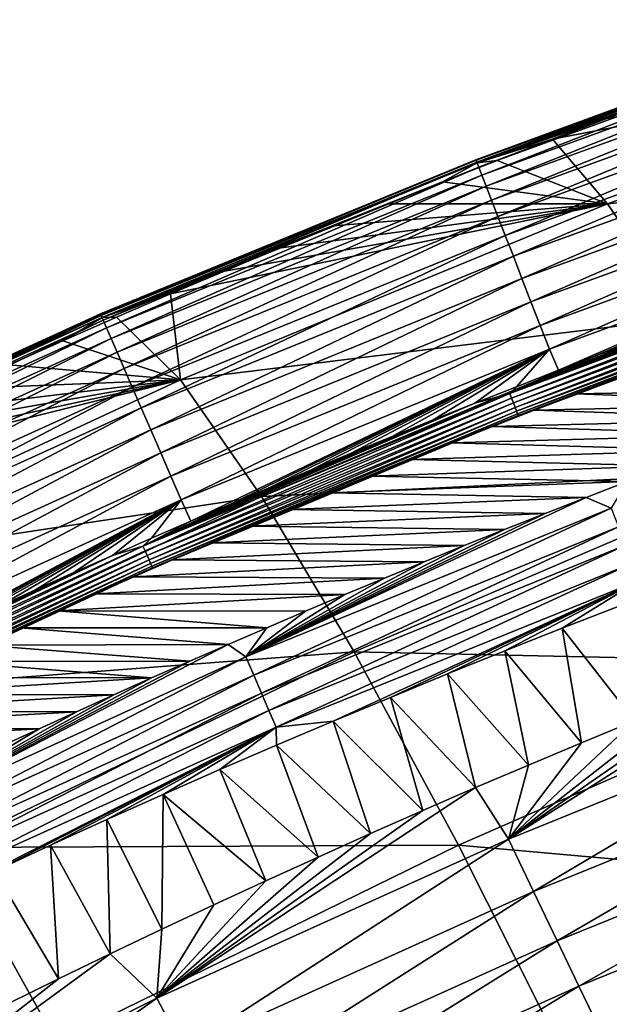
# Model space of a CAD drawing. Header units: millimetres. Extents: x -300 to 300, y -500 to 500.
# Tile 705 of 988: x -164 to -152, y 462 to 481. Entities that reach past the tile are written whole.
import ezdxf

# ---------------------------------------------------------------- set-up
doc = ezdxf.new("R2010")
doc.units = ezdxf.units.MM
doc.header["$LTSCALE"] = 81.481481
for name, color, linetype in [('20', 7, 'CONTINUOUS'), ('24', 7, 'CONTINUOUS'), ('25', 7, 'CONTINUOUS'), ('28', 7, 'CONTINUOUS'), ('29', 7, 'CONTINUOUS'), ('31', 7, 'CONTINUOUS'), ('33', 7, 'CONTINUOUS')]:
    doc.layers.add(name, color=color, linetype=linetype)

msp = doc.modelspace()

# ---------------------------------------------------------------- linework, layer by layer
at = {"layer": '20', "color": 7, "linetype": 'CONTINUOUS'}
for points in [[(-152.107, 477.695, 11.063), (-143.406, 480.855, 11.1), (-153.189, 478.968, 6.27), (-152.107, 477.695, 11.063)], [(-153.189, 478.968, 6.27), (-143.406, 480.855, 11.1), (-152.115, 479.376, 6.257), (-153.189, 478.968, 6.27)], [(-152.115, 479.376, 6.257), (-143.406, 480.855, 11.1), (-151.089, 479.76, 6.246), (-152.115, 479.376, 6.257)], [(-152.107, 477.695, 11.063), (-141.93, 478.664, 16.585), (-143.406, 480.855, 11.1), (-152.107, 477.695, 11.063)], [(-154.271, 478.55, 6.282), (-152.107, 477.695, 11.063), (-153.189, 478.968, 6.27), (-154.271, 478.55, 6.282)], [(-155.349, 478.127, 6.295), (-152.107, 477.695, 11.063), (-154.271, 478.55, 6.282), (-155.349, 478.127, 6.295)], [(-150.571, 475.454, 16.529), (-141.93, 478.664, 16.585), (-152.107, 477.695, 11.063), (-150.571, 475.454, 16.529)], [(-156.424, 477.698, 6.307), (-152.107, 477.695, 11.063), (-155.349, 478.127, 6.295), (-156.424, 477.698, 6.307)], [(-160.499, 474.241, 11.025), (-152.107, 477.695, 11.063), (-160.695, 475.926, 6.356), (-160.499, 474.241, 11.025)], [(-160.695, 475.926, 6.356), (-152.107, 477.695, 11.063), (-159.632, 476.377, 6.344), (-160.695, 475.926, 6.356)], [(-160.499, 474.241, 11.025), (-150.571, 475.454, 16.529), (-152.107, 477.695, 11.063), (-160.499, 474.241, 11.025)], [(-159.632, 476.377, 6.344), (-152.107, 477.695, 11.063), (-158.565, 476.824, 6.332), (-159.632, 476.377, 6.344)], [(-158.565, 476.824, 6.332), (-152.107, 477.695, 11.063), (-157.496, 477.264, 6.319), (-158.565, 476.824, 6.332)], [(-157.496, 477.264, 6.319), (-152.107, 477.695, 11.063), (-156.424, 477.698, 6.307), (-157.496, 477.264, 6.319)], [(-161.756, 475.468, 6.368), (-160.499, 474.241, 11.025), (-160.695, 475.926, 6.356), (-161.756, 475.468, 6.368)], [(-162.813, 475.004, 6.381), (-160.499, 474.241, 11.025), (-161.756, 475.468, 6.368), (-162.813, 475.004, 6.381)], [(-158.91, 471.949, 16.469), (-150.571, 475.454, 16.529), (-160.499, 474.241, 11.025), (-158.91, 471.949, 16.469)], [(-158.91, 471.949, 16.469), (-148.815, 472.44, 21.685), (-150.571, 475.454, 16.529), (-158.91, 471.949, 16.469)], [(-163.867, 474.534, 6.393), (-160.499, 474.241, 11.025), (-162.813, 475.004, 6.381), (-163.867, 474.534, 6.393)], [(-164.918, 474.059, 6.405), (-160.499, 474.241, 11.025), (-163.867, 474.534, 6.393), (-164.918, 474.059, 6.405)], [(-168.587, 470.484, 10.985), (-160.499, 474.241, 11.025), (-169.087, 472.098, 6.453), (-168.587, 470.484, 10.985)], [(-169.087, 472.098, 6.453), (-160.499, 474.241, 11.025), (-168.05, 472.597, 6.441), (-169.087, 472.098, 6.453)], [(-168.587, 470.484, 10.985), (-158.91, 471.949, 16.469), (-160.499, 474.241, 11.025), (-168.587, 470.484, 10.985)], [(-168.05, 472.597, 6.441), (-160.499, 474.241, 11.025), (-167.01, 473.09, 6.429), (-168.05, 472.597, 6.441)], [(-167.01, 473.09, 6.429), (-160.499, 474.241, 11.025), (-165.966, 473.578, 6.417), (-167.01, 473.09, 6.429)], [(-165.966, 473.578, 6.417), (-160.499, 474.241, 11.025), (-164.918, 474.059, 6.405), (-165.966, 473.578, 6.417)], [(-157.085, 468.895, 21.606), (-148.815, 472.44, 21.685), (-158.91, 471.949, 16.469), (-157.085, 468.895, 21.606)], [(-157.085, 468.895, 21.606), (-146.845, 468.672, 26.541), (-148.815, 472.44, 21.685), (-157.085, 468.895, 21.606)], [(-166.952, 468.141, 16.407), (-158.91, 471.949, 16.469), (-168.587, 470.484, 10.985), (-166.952, 468.141, 16.407)], [(-166.952, 468.141, 16.407), (-157.085, 468.895, 21.606), (-158.91, 471.949, 16.469), (-166.952, 468.141, 16.407)], [(-165.065, 465.048, 21.524), (-157.085, 468.895, 21.606), (-166.952, 468.141, 16.407), (-165.065, 465.048, 21.524)], [(-165.065, 465.048, 21.524), (-155.033, 465.097, 26.446), (-157.085, 468.895, 21.606), (-165.065, 465.048, 21.524)], [(-155.033, 465.097, 26.446), (-146.845, 468.672, 26.541), (-157.085, 468.895, 21.606), (-155.033, 465.097, 26.446)], [(-155.033, 465.097, 26.446), (-144.668, 464.168, 31.106), (-146.845, 468.672, 26.541), (-155.033, 465.097, 26.446)], [(-172.758, 460.891, 21.439), (-162.936, 461.221, 26.346), (-165.065, 465.048, 21.524), (-172.758, 460.891, 21.439)], [(-162.936, 461.221, 26.346), (-155.033, 465.097, 26.446), (-165.065, 465.048, 21.524), (-162.936, 461.221, 26.346)], [(-162.936, 461.221, 26.346), (-152.76, 460.573, 30.997), (-155.033, 465.097, 26.446), (-162.936, 461.221, 26.346)], [(-152.76, 460.573, 30.997), (-144.668, 464.168, 31.106), (-155.033, 465.097, 26.446), (-152.76, 460.573, 30.997)], [(-152.76, 460.573, 30.997), (-142.293, 458.944, 35.39), (-144.668, 464.168, 31.106), (-152.76, 460.573, 30.997)]]:
    msp.add_3dface(points, dxfattribs=at)
at = {"layer": '24', "color": 7, "linetype": 'CONTINUOUS'}
for points in [[(-151.861, 469.795, 1.179), (-151.573, 467.535, 2.66), (-152.993, 469.357, 1.175), (-151.861, 469.795, 1.179)], [(-152.993, 469.357, 1.175), (-152.617, 467.104, 2.666), (-154.123, 468.911, 1.171), (-152.993, 469.357, 1.175)], [(-151.573, 467.535, 2.66), (-152.617, 467.104, 2.666), (-152.993, 469.357, 1.175), (-151.573, 467.535, 2.66)], [(-154.123, 468.911, 1.171), (-153.659, 466.667, 2.672), (-155.25, 468.459, 1.168), (-154.123, 468.911, 1.171)], [(-152.617, 467.104, 2.666), (-153.659, 466.667, 2.672), (-154.123, 468.911, 1.171), (-152.617, 467.104, 2.666)], [(-155.25, 468.459, 1.168), (-154.697, 466.224, 2.677), (-156.374, 467.999, 1.164), (-155.25, 468.459, 1.168)], [(-153.659, 466.667, 2.672), (-154.697, 466.224, 2.677), (-155.25, 468.459, 1.168), (-153.659, 466.667, 2.672)], [(-156.374, 467.999, 1.164), (-155.733, 465.775, 2.683), (-157.496, 467.533, 1.16), (-156.374, 467.999, 1.164)], [(-154.697, 466.224, 2.677), (-155.733, 465.775, 2.683), (-156.374, 467.999, 1.164), (-154.697, 466.224, 2.677)], [(-157.496, 467.533, 1.16), (-156.766, 465.321, 2.689), (-158.614, 467.059, 1.157), (-157.496, 467.533, 1.16)], [(-155.733, 465.775, 2.683), (-156.766, 465.321, 2.689), (-157.496, 467.533, 1.16), (-155.733, 465.775, 2.683)], [(-158.614, 467.059, 1.157), (-157.796, 464.86, 2.694), (-159.729, 466.578, 1.153), (-158.614, 467.059, 1.157)], [(-156.766, 465.321, 2.689), (-157.796, 464.86, 2.694), (-158.614, 467.059, 1.157), (-156.766, 465.321, 2.689)], [(-159.729, 466.578, 1.153), (-158.822, 464.393, 2.7), (-160.841, 466.09, 1.149), (-159.729, 466.578, 1.153)], [(-157.796, 464.86, 2.694), (-158.822, 464.393, 2.7), (-159.729, 466.578, 1.153), (-157.796, 464.86, 2.694)], [(-160.841, 466.09, 1.149), (-160.867, 463.442, 2.71), (-161.949, 465.595, 1.146), (-160.841, 466.09, 1.149)], [(-159.846, 463.921, 2.705), (-160.867, 463.442, 2.71), (-160.841, 466.09, 1.149), (-159.846, 463.921, 2.705)], [(-158.822, 464.393, 2.7), (-159.846, 463.921, 2.705), (-160.841, 466.09, 1.149), (-158.822, 464.393, 2.7)], [(-161.949, 465.595, 1.146), (-161.884, 462.957, 2.715), (-163.053, 465.092, 1.142), (-161.949, 465.595, 1.146)], [(-160.867, 463.442, 2.71), (-161.884, 462.957, 2.715), (-161.949, 465.595, 1.146), (-160.867, 463.442, 2.71)], [(-163.053, 465.092, 1.142), (-162.899, 462.465, 2.72), (-164.154, 464.583, 1.139), (-163.053, 465.092, 1.142)], [(-161.884, 462.957, 2.715), (-162.899, 462.465, 2.72), (-163.053, 465.092, 1.142), (-161.884, 462.957, 2.715)], [(-162.899, 462.465, 2.72), (-163.91, 461.968, 2.725), (-164.154, 464.583, 1.139), (-162.899, 462.465, 2.72)]]:
    msp.add_3dface(points, dxfattribs=at)
at = {"layer": '25', "color": 7, "linetype": 'CONTINUOUS'}
for points in [[(-149.476, 468.38, 2.647), (-148.423, 468.794, 2.641), (-154.049, 465.214, 3.526), (-149.476, 468.38, 2.647)], [(-148.423, 468.794, 2.641), (-146.984, 468.077, 3.507), (-154.049, 465.214, 3.526), (-148.423, 468.794, 2.641)], [(-150.526, 467.961, 2.653), (-149.476, 468.38, 2.647), (-154.049, 465.214, 3.526), (-150.526, 467.961, 2.653)], [(-146.984, 468.077, 3.507), (-153.559, 464.182, 4.479), (-154.049, 465.214, 3.526), (-146.984, 468.077, 3.507)], [(-146.532, 467.027, 4.485), (-153.559, 464.182, 4.479), (-146.984, 468.077, 3.507), (-146.532, 467.027, 4.485)], [(-151.573, 467.535, 2.66), (-150.526, 467.961, 2.653), (-154.049, 465.214, 3.526), (-151.573, 467.535, 2.66)], [(-152.617, 467.104, 2.666), (-151.573, 467.535, 2.66), (-154.049, 465.214, 3.526), (-152.617, 467.104, 2.666)], [(-153.659, 466.667, 2.672), (-152.617, 467.104, 2.666), (-154.049, 465.214, 3.526), (-153.659, 466.667, 2.672)], [(-146.532, 467.027, 4.485), (-153.097, 463.216, 5.517), (-153.559, 464.182, 4.479), (-146.532, 467.027, 4.485)], [(-146.106, 466.045, 5.55), (-153.097, 463.216, 5.517), (-146.532, 467.027, 4.485), (-146.106, 466.045, 5.55)], [(-154.697, 466.224, 2.677), (-153.659, 466.667, 2.672), (-154.049, 465.214, 3.526), (-154.697, 466.224, 2.677)], [(-155.733, 465.775, 2.683), (-154.697, 466.224, 2.677), (-160.963, 462.089, 3.54), (-155.733, 465.775, 2.683)], [(-154.697, 466.224, 2.677), (-154.049, 465.214, 3.526), (-160.963, 462.089, 3.54), (-154.697, 466.224, 2.677)], [(-146.106, 466.045, 5.55), (-152.667, 462.323, 6.632), (-153.097, 463.216, 5.517), (-146.106, 466.045, 5.55)], [(-145.71, 465.141, 6.692), (-152.667, 462.323, 6.632), (-146.106, 466.045, 5.55), (-145.71, 465.141, 6.692)], [(-156.766, 465.321, 2.689), (-155.733, 465.775, 2.683), (-160.963, 462.089, 3.54), (-156.766, 465.321, 2.689)], [(-157.796, 464.86, 2.694), (-156.766, 465.321, 2.689), (-160.963, 462.089, 3.54), (-157.796, 464.86, 2.694)], [(-154.049, 465.214, 3.526), (-160.435, 461.078, 4.469), (-160.963, 462.089, 3.54), (-154.049, 465.214, 3.526)], [(-153.559, 464.182, 4.479), (-160.435, 461.078, 4.469), (-154.049, 465.214, 3.526), (-153.559, 464.182, 4.479)], [(-145.71, 465.141, 6.692), (-152.273, 461.511, 7.815), (-152.667, 462.323, 6.632), (-145.71, 465.141, 6.692)], [(-145.348, 464.322, 7.902), (-152.273, 461.511, 7.815), (-145.71, 465.141, 6.692), (-145.348, 464.322, 7.902)], [(-158.822, 464.393, 2.7), (-157.796, 464.86, 2.694), (-160.963, 462.089, 3.54), (-158.822, 464.393, 2.7)], [(-159.846, 463.921, 2.705), (-158.822, 464.393, 2.7), (-160.963, 462.089, 3.54), (-159.846, 463.921, 2.705)], [(-145.348, 464.322, 7.902), (-151.357, 461.028, 9.06), (-152.273, 461.511, 7.815), (-145.348, 464.322, 7.902)], [(-153.559, 464.182, 4.479), (-159.937, 460.129, 5.483), (-160.435, 461.078, 4.469), (-153.559, 464.182, 4.479)], [(-153.097, 463.216, 5.517), (-159.937, 460.129, 5.483), (-153.559, 464.182, 4.479), (-153.097, 463.216, 5.517)], [(-160.867, 463.442, 2.71), (-159.846, 463.921, 2.705), (-160.963, 462.089, 3.54), (-160.867, 463.442, 2.71)], [(-161.884, 462.957, 2.715), (-160.867, 463.442, 2.71), (-160.963, 462.089, 3.54), (-161.884, 462.957, 2.715)], [(-153.097, 463.216, 5.517), (-159.472, 459.25, 6.572), (-159.937, 460.129, 5.483), (-153.097, 463.216, 5.517)], [(-152.667, 462.323, 6.632), (-159.472, 459.25, 6.572), (-153.097, 463.216, 5.517), (-152.667, 462.323, 6.632)], [(-162.899, 462.465, 2.72), (-161.884, 462.957, 2.715), (-167.725, 458.688, 3.551), (-162.899, 462.465, 2.72)], [(-161.884, 462.957, 2.715), (-160.963, 462.089, 3.54), (-167.725, 458.688, 3.551), (-161.884, 462.957, 2.715)], [(-163.91, 461.968, 2.725), (-162.899, 462.465, 2.72), (-167.725, 458.688, 3.551), (-163.91, 461.968, 2.725)], [(-152.667, 462.323, 6.632), (-159.044, 458.448, 7.729), (-159.472, 459.25, 6.572), (-152.667, 462.323, 6.632)], [(-152.273, 461.511, 7.815), (-159.044, 458.448, 7.729), (-152.667, 462.323, 6.632), (-152.273, 461.511, 7.815)], [(-160.963, 462.089, 3.54), (-167.158, 457.7, 4.458), (-167.725, 458.688, 3.551), (-160.963, 462.089, 3.54)], [(-160.435, 461.078, 4.469), (-167.158, 457.7, 4.458), (-160.963, 462.089, 3.54), (-160.435, 461.078, 4.469)]]:
    msp.add_3dface(points, dxfattribs=at)
at = {"layer": '28', "color": 7, "linetype": 'CONTINUOUS'}
for points in [[(-147.186, 481.316, 4.742), (-154.674, 478.519, 4.289), (-154.692, 478.563, 4.818), (-147.186, 481.316, 4.742)], [(-147.186, 481.316, 4.742), (-154.692, 478.563, 4.818), (-147.186, 481.316, 5.251), (-147.186, 481.316, 4.742)], [(-147.186, 481.316, 5.251), (-154.692, 478.563, 4.818), (-154.689, 478.556, 5.332), (-147.186, 481.316, 5.251)], [(-147.186, 481.316, 5.251), (-154.689, 478.556, 5.332), (-147.17, 481.27, 5.74), (-147.186, 481.316, 5.251)], [(-147.17, 481.27, 5.74), (-154.689, 478.556, 5.332), (-154.668, 478.502, 5.824), (-147.17, 481.27, 5.74)], [(-147.168, 481.264, 4.219), (-154.674, 478.519, 4.289), (-147.186, 481.316, 4.742), (-147.168, 481.264, 4.219)], [(-147.168, 481.264, 4.219), (-154.636, 478.419, 3.753), (-154.674, 478.519, 4.289), (-147.168, 481.264, 4.219)], [(-148.126, 480.836, 6.212), (-147.17, 481.27, 5.74), (-154.668, 478.502, 5.824), (-148.126, 480.836, 6.212)], [(-147.131, 481.157, 3.69), (-154.636, 478.419, 3.753), (-147.168, 481.264, 4.219), (-147.131, 481.157, 3.69)], [(-147.131, 481.157, 3.69), (-154.574, 478.261, 3.221), (-154.636, 478.419, 3.753), (-147.131, 481.157, 3.69)], [(-147.073, 480.993, 3.165), (-154.574, 478.261, 3.221), (-147.131, 481.157, 3.69), (-147.073, 480.993, 3.165)], [(-147.073, 480.993, 3.165), (-154.49, 478.044, 2.702), (-154.574, 478.261, 3.221), (-147.073, 480.993, 3.165)], [(-146.996, 480.77, 2.654), (-154.49, 478.044, 2.702), (-147.073, 480.993, 3.165), (-146.996, 480.77, 2.654)], [(-149.141, 480.473, 6.223), (-148.126, 480.836, 6.212), (-154.668, 478.502, 5.824), (-149.141, 480.473, 6.223)], [(-146.996, 480.77, 2.654), (-154.384, 477.772, 2.208), (-154.49, 478.044, 2.702), (-146.996, 480.77, 2.654)], [(-146.9, 480.492, 2.169), (-154.384, 477.772, 2.208), (-146.996, 480.77, 2.654), (-146.9, 480.492, 2.169)], [(-150.127, 480.114, 6.235), (-149.141, 480.473, 6.223), (-154.668, 478.502, 5.824), (-150.127, 480.114, 6.235)], [(-146.9, 480.492, 2.169), (-154.258, 477.447, 1.75), (-154.384, 477.772, 2.208), (-146.9, 480.492, 2.169)], [(-146.785, 480.163, 1.718), (-154.258, 477.447, 1.75), (-146.9, 480.492, 2.169), (-146.785, 480.163, 1.718)], [(-151.089, 479.76, 6.246), (-150.127, 480.114, 6.235), (-154.668, 478.502, 5.824), (-151.089, 479.76, 6.246)], [(-146.785, 480.163, 1.718), (-154.114, 477.076, 1.335), (-154.258, 477.447, 1.75), (-146.785, 480.163, 1.718)], [(-146.655, 479.788, 1.312), (-154.114, 477.076, 1.335), (-146.785, 480.163, 1.718), (-146.655, 479.788, 1.312)], [(-152.115, 479.376, 6.257), (-151.089, 479.76, 6.246), (-154.668, 478.502, 5.824), (-152.115, 479.376, 6.257)], [(-146.655, 479.788, 1.312), (-153.956, 476.667, 0.973), (-154.114, 477.076, 1.335), (-146.655, 479.788, 1.312)], [(-146.512, 479.376, 0.956), (-153.956, 476.667, 0.973), (-146.655, 479.788, 1.312), (-146.512, 479.376, 0.956)], [(-153.189, 478.968, 6.27), (-152.115, 479.376, 6.257), (-154.668, 478.502, 5.824), (-153.189, 478.968, 6.27)], [(-146.512, 479.376, 0.956), (-153.786, 476.23, 0.667), (-153.956, 476.667, 0.973), (-146.512, 479.376, 0.956)], [(-146.359, 478.936, 0.655), (-153.786, 476.23, 0.667), (-146.512, 479.376, 0.956), (-146.359, 478.936, 0.655)], [(-154.271, 478.55, 6.282), (-153.189, 478.968, 6.27), (-154.668, 478.502, 5.824), (-154.271, 478.55, 6.282)], [(-146.359, 478.936, 0.655), (-153.609, 475.774, 0.42), (-153.786, 476.23, 0.667), (-146.359, 478.936, 0.655)], [(-146.2, 478.478, 0.413), (-153.609, 475.774, 0.42), (-146.359, 478.936, 0.655), (-146.2, 478.478, 0.413)], [(-154.692, 478.563, 4.818), (-162.057, 475.501, 4.361), (-162.072, 475.538, 4.896), (-154.692, 478.563, 4.818)], [(-154.692, 478.563, 4.818), (-162.072, 475.538, 4.896), (-154.689, 478.556, 5.332), (-154.692, 478.563, 4.818)], [(-154.689, 478.556, 5.332), (-162.072, 475.538, 4.896), (-162.066, 475.523, 5.414), (-154.689, 478.556, 5.332)], [(-154.689, 478.556, 5.332), (-162.066, 475.523, 5.414), (-154.668, 478.502, 5.824), (-154.689, 478.556, 5.332)], [(-154.674, 478.519, 4.289), (-162.057, 475.501, 4.361), (-154.692, 478.563, 4.818), (-154.674, 478.519, 4.289)], [(-155.349, 478.127, 6.295), (-154.271, 478.55, 6.282), (-154.668, 478.502, 5.824), (-155.349, 478.127, 6.295)], [(-154.668, 478.502, 5.824), (-162.066, 475.523, 5.414), (-162.04, 475.462, 5.908), (-154.668, 478.502, 5.824)], [(-154.674, 478.519, 4.289), (-162.017, 475.409, 3.818), (-162.057, 475.501, 4.361), (-154.674, 478.519, 4.289)], [(-155.349, 478.127, 6.295), (-154.668, 478.502, 5.824), (-162.04, 475.462, 5.908), (-155.349, 478.127, 6.295)], [(-154.636, 478.419, 3.753), (-162.017, 475.409, 3.818), (-154.674, 478.519, 4.289), (-154.636, 478.419, 3.753)], [(-154.636, 478.419, 3.753), (-161.951, 475.258, 3.278), (-162.017, 475.409, 3.818), (-154.636, 478.419, 3.753)], [(-154.574, 478.261, 3.221), (-161.951, 475.258, 3.278), (-154.636, 478.419, 3.753), (-154.574, 478.261, 3.221)], [(-146.2, 478.478, 0.413), (-153.429, 475.309, 0.232), (-153.609, 475.774, 0.42), (-146.2, 478.478, 0.413)], [(-146.038, 478.011, 0.229), (-153.429, 475.309, 0.232), (-146.2, 478.478, 0.413), (-146.038, 478.011, 0.229)], [(-154.574, 478.261, 3.221), (-161.86, 475.048, 2.751), (-161.951, 475.258, 3.278), (-154.574, 478.261, 3.221)], [(-154.49, 478.044, 2.702), (-161.86, 475.048, 2.751), (-154.574, 478.261, 3.221), (-154.49, 478.044, 2.702)], [(-156.424, 477.698, 6.307), (-155.349, 478.127, 6.295), (-162.04, 475.462, 5.908), (-156.424, 477.698, 6.307)], [(-154.49, 478.044, 2.702), (-161.745, 474.781, 2.248), (-161.86, 475.048, 2.751), (-154.49, 478.044, 2.702)], [(-154.384, 477.772, 2.208), (-161.745, 474.781, 2.248), (-154.49, 478.044, 2.702), (-154.384, 477.772, 2.208)], [(-146.038, 478.011, 0.229), (-153.248, 474.844, 0.103), (-153.429, 475.309, 0.232), (-146.038, 478.011, 0.229)], [(-145.876, 477.544, 0.101), (-153.248, 474.844, 0.103), (-146.038, 478.011, 0.229), (-145.876, 477.544, 0.101)], [(-154.384, 477.772, 2.208), (-161.606, 474.462, 1.781), (-161.745, 474.781, 2.248), (-154.384, 477.772, 2.208)], [(-154.258, 477.447, 1.75), (-161.606, 474.462, 1.781), (-154.384, 477.772, 2.208), (-154.258, 477.447, 1.75)], [(-157.496, 477.264, 6.319), (-156.424, 477.698, 6.307), (-162.04, 475.462, 5.908), (-157.496, 477.264, 6.319)], [(-154.258, 477.447, 1.75), (-161.448, 474.095, 1.359), (-161.606, 474.462, 1.781), (-154.258, 477.447, 1.75)], [(-154.114, 477.076, 1.335), (-161.448, 474.095, 1.359), (-154.258, 477.447, 1.75), (-154.114, 477.076, 1.335)], [(-153.248, 474.844, 0.103), (-145.876, 477.544, 0.101), (-153.069, 474.427, 0.031), (-153.248, 474.844, 0.103)], [(-153.069, 474.427, 0.031), (-145.876, 477.544, 0.101), (-152.237, 474.748, 0.031), (-153.069, 474.427, 0.031)], [(-152.237, 474.748, 0.031), (-145.876, 477.544, 0.101), (-151.4, 475.067, 0.031), (-152.237, 474.748, 0.031)], [(-158.565, 476.824, 6.332), (-157.496, 477.264, 6.319), (-162.04, 475.462, 5.908), (-158.565, 476.824, 6.332)], [(-154.114, 477.076, 1.335), (-161.273, 473.691, 0.99), (-161.448, 474.095, 1.359), (-154.114, 477.076, 1.335)], [(-153.956, 476.667, 0.973), (-161.273, 473.691, 0.99), (-154.114, 477.076, 1.335), (-153.956, 476.667, 0.973)], [(-159.632, 476.377, 6.344), (-158.565, 476.824, 6.332), (-162.04, 475.462, 5.908), (-159.632, 476.377, 6.344)], [(-153.956, 476.667, 0.973), (-161.085, 473.258, 0.678), (-161.273, 473.691, 0.99), (-153.956, 476.667, 0.973)], [(-153.786, 476.23, 0.667), (-161.085, 473.258, 0.678), (-153.956, 476.667, 0.973), (-153.786, 476.23, 0.667)], [(-160.695, 475.926, 6.356), (-159.632, 476.377, 6.344), (-162.04, 475.462, 5.908), (-160.695, 475.926, 6.356)], [(-153.786, 476.23, 0.667), (-160.889, 472.805, 0.427), (-161.085, 473.258, 0.678), (-153.786, 476.23, 0.667)], [(-153.609, 475.774, 0.42), (-160.889, 472.805, 0.427), (-153.786, 476.23, 0.667), (-153.609, 475.774, 0.42)], [(-161.756, 475.468, 6.368), (-160.695, 475.926, 6.356), (-162.04, 475.462, 5.908), (-161.756, 475.468, 6.368)], [(-153.609, 475.774, 0.42), (-160.689, 472.344, 0.236), (-160.889, 472.805, 0.427), (-153.609, 475.774, 0.42)], [(-153.429, 475.309, 0.232), (-160.689, 472.344, 0.236), (-153.609, 475.774, 0.42), (-153.429, 475.309, 0.232)], [(-162.072, 475.538, 4.896), (-169.301, 472.198, 4.432), (-169.315, 472.227, 4.972), (-162.072, 475.538, 4.896)], [(-162.072, 475.538, 4.896), (-169.315, 472.227, 4.972), (-162.066, 475.523, 5.414), (-162.072, 475.538, 4.896)], [(-162.066, 475.523, 5.414), (-169.315, 472.227, 4.972), (-169.305, 472.205, 5.494), (-162.066, 475.523, 5.414)], [(-162.066, 475.523, 5.414), (-169.305, 472.205, 5.494), (-162.04, 475.462, 5.908), (-162.066, 475.523, 5.414)], [(-162.04, 475.462, 5.908), (-169.305, 472.205, 5.494), (-169.272, 472.138, 5.991), (-162.04, 475.462, 5.908)], [(-162.057, 475.501, 4.361), (-169.301, 472.198, 4.432), (-162.072, 475.538, 4.896), (-162.057, 475.501, 4.361)], [(-162.057, 475.501, 4.361), (-169.26, 472.113, 3.882), (-169.301, 472.198, 4.432), (-162.057, 475.501, 4.361)], [(-162.813, 475.004, 6.381), (-162.04, 475.462, 5.908), (-169.272, 472.138, 5.991), (-162.813, 475.004, 6.381)], [(-162.017, 475.409, 3.818), (-169.26, 472.113, 3.882), (-162.057, 475.501, 4.361), (-162.017, 475.409, 3.818)], [(-162.813, 475.004, 6.381), (-161.756, 475.468, 6.368), (-162.04, 475.462, 5.908), (-162.813, 475.004, 6.381)], [(-162.017, 475.409, 3.818), (-169.191, 471.97, 3.334), (-169.26, 472.113, 3.882), (-162.017, 475.409, 3.818)], [(-161.951, 475.258, 3.278), (-169.191, 471.97, 3.334), (-162.017, 475.409, 3.818), (-161.951, 475.258, 3.278)], [(-161.951, 475.258, 3.278), (-169.093, 471.767, 2.799), (-169.191, 471.97, 3.334), (-161.951, 475.258, 3.278)], [(-161.86, 475.048, 2.751), (-169.093, 471.767, 2.799), (-161.951, 475.258, 3.278), (-161.86, 475.048, 2.751)], [(-153.429, 475.309, 0.232), (-160.489, 471.882, 0.104), (-160.689, 472.344, 0.236), (-153.429, 475.309, 0.232)], [(-153.248, 474.844, 0.103), (-160.489, 471.882, 0.104), (-153.429, 475.309, 0.232), (-153.248, 474.844, 0.103)], [(-161.86, 475.048, 2.751), (-168.968, 471.507, 2.288), (-169.093, 471.767, 2.799), (-161.86, 475.048, 2.751)], [(-161.745, 474.781, 2.248), (-168.968, 471.507, 2.288), (-161.86, 475.048, 2.751), (-161.745, 474.781, 2.248)], [(-163.867, 474.534, 6.393), (-162.813, 475.004, 6.381), (-169.272, 472.138, 5.991), (-163.867, 474.534, 6.393)], [(-161.745, 474.781, 2.248), (-168.817, 471.194, 1.813), (-168.968, 471.507, 2.288), (-161.745, 474.781, 2.248)], [(-161.606, 474.462, 1.781), (-168.817, 471.194, 1.813), (-161.745, 474.781, 2.248), (-161.606, 474.462, 1.781)], [(-160.489, 471.882, 0.104), (-153.248, 474.844, 0.103), (-160.297, 471.463, 0.031), (-160.489, 471.882, 0.104)], [(-160.297, 471.463, 0.031), (-153.248, 474.844, 0.103), (-159.518, 471.798, 0.031), (-160.297, 471.463, 0.031)], [(-159.518, 471.798, 0.031), (-153.248, 474.844, 0.103), (-158.732, 472.132, 0.031), (-159.518, 471.798, 0.031)], [(-158.732, 472.132, 0.031), (-153.248, 474.844, 0.103), (-157.941, 472.465, 0.031), (-158.732, 472.132, 0.031)], [(-157.941, 472.465, 0.031), (-153.248, 474.844, 0.103), (-157.144, 472.796, 0.031), (-157.941, 472.465, 0.031)], [(-157.144, 472.796, 0.031), (-153.248, 474.844, 0.103), (-156.34, 473.125, 0.031), (-157.144, 472.796, 0.031)], [(-156.34, 473.125, 0.031), (-153.248, 474.844, 0.103), (-155.531, 473.453, 0.031), (-156.34, 473.125, 0.031)], [(-155.531, 473.453, 0.031), (-153.248, 474.844, 0.103), (-154.716, 473.779, 0.031), (-155.531, 473.453, 0.031)], [(-154.716, 473.779, 0.031), (-153.248, 474.844, 0.103), (-153.896, 474.104, 0.031), (-154.716, 473.779, 0.031)], [(-153.896, 474.104, 0.031), (-153.248, 474.844, 0.103), (-153.069, 474.427, 0.031), (-153.896, 474.104, 0.031)], [(-161.606, 474.462, 1.781), (-168.643, 470.833, 1.383), (-168.817, 471.194, 1.813), (-161.606, 474.462, 1.781)], [(-161.448, 474.095, 1.359), (-168.643, 470.833, 1.383), (-161.606, 474.462, 1.781), (-161.448, 474.095, 1.359)], [(-161.448, 474.095, 1.359), (-168.45, 470.434, 1.007), (-168.643, 470.833, 1.383), (-161.448, 474.095, 1.359)], [(-161.273, 473.691, 0.99), (-168.45, 470.434, 1.007), (-161.448, 474.095, 1.359), (-161.273, 473.691, 0.99)], [(-161.273, 473.691, 0.99), (-168.244, 470.006, 0.689), (-168.45, 470.434, 1.007), (-161.273, 473.691, 0.99)], [(-161.085, 473.258, 0.678), (-168.244, 470.006, 0.689), (-161.273, 473.691, 0.99), (-161.085, 473.258, 0.678)], [(-161.085, 473.258, 0.678), (-168.028, 469.558, 0.434), (-168.244, 470.006, 0.689), (-161.085, 473.258, 0.678)], [(-160.889, 472.805, 0.427), (-168.028, 469.558, 0.434), (-161.085, 473.258, 0.678), (-160.889, 472.805, 0.427)], [(-160.889, 472.805, 0.427), (-167.807, 469.102, 0.24), (-168.028, 469.558, 0.434), (-160.889, 472.805, 0.427)], [(-160.689, 472.344, 0.236), (-167.807, 469.102, 0.24), (-160.889, 472.805, 0.427), (-160.689, 472.344, 0.236)], [(-160.689, 472.344, 0.236), (-167.587, 468.645, 0.106), (-167.807, 469.102, 0.24), (-160.689, 472.344, 0.236)], [(-160.489, 471.882, 0.104), (-167.587, 468.645, 0.106), (-160.689, 472.344, 0.236), (-160.489, 471.882, 0.104)], [(-167.587, 468.645, 0.106), (-160.489, 471.882, 0.104), (-167.026, 468.395, 0.031), (-167.587, 468.645, 0.106)], [(-167.026, 468.395, 0.031), (-160.489, 471.882, 0.104), (-166.301, 468.742, 0.031), (-167.026, 468.395, 0.031)], [(-166.301, 468.742, 0.031), (-160.489, 471.882, 0.104), (-165.573, 469.085, 0.031), (-166.301, 468.742, 0.031)], [(-165.573, 469.085, 0.031), (-160.489, 471.882, 0.104), (-164.841, 469.426, 0.031), (-165.573, 469.085, 0.031)], [(-164.841, 469.426, 0.031), (-160.489, 471.882, 0.104), (-164.099, 469.768, 0.031), (-164.841, 469.426, 0.031)], [(-164.099, 469.768, 0.031), (-160.489, 471.882, 0.104), (-163.351, 470.11, 0.031), (-164.099, 469.768, 0.031)], [(-163.351, 470.11, 0.031), (-160.489, 471.882, 0.104), (-162.597, 470.45, 0.031), (-163.351, 470.11, 0.031)], [(-162.597, 470.45, 0.031), (-160.489, 471.882, 0.104), (-161.836, 470.789, 0.031), (-162.597, 470.45, 0.031)], [(-161.836, 470.789, 0.031), (-160.489, 471.882, 0.104), (-161.07, 471.126, 0.031), (-161.836, 470.789, 0.031)], [(-161.07, 471.126, 0.031), (-160.489, 471.882, 0.104), (-160.297, 471.463, 0.031), (-161.07, 471.126, 0.031)]]:
    msp.add_3dface(points, dxfattribs=at)
at = {"layer": '29', "color": 7, "linetype": 'CONTINUOUS'}
for points in [[(-151.891, 474.286, 0.5), (-146.75, 474.073, 0.5), (-152.723, 473.966, 0.5), (-151.891, 474.286, 0.5)], [(-152.723, 473.966, 0.5), (-147.591, 473.772, 0.5), (-153.547, 473.645, 0.5), (-152.723, 473.966, 0.5)], [(-146.75, 474.073, 0.5), (-147.591, 473.772, 0.5), (-152.723, 473.966, 0.5), (-146.75, 474.073, 0.5)], [(-147.591, 473.772, 0.5), (-148.426, 473.47, 0.5), (-153.547, 473.645, 0.5), (-147.591, 473.772, 0.5)], [(-153.547, 473.645, 0.5), (-148.426, 473.47, 0.5), (-154.364, 473.323, 0.5), (-153.547, 473.645, 0.5)], [(-154.364, 473.323, 0.5), (-149.256, 473.166, 0.5), (-155.174, 472.999, 0.5), (-154.364, 473.323, 0.5)], [(-148.426, 473.47, 0.5), (-149.256, 473.166, 0.5), (-154.364, 473.323, 0.5), (-148.426, 473.47, 0.5)], [(-149.256, 473.166, 0.5), (-150.082, 472.859, 0.5), (-155.174, 472.999, 0.5), (-149.256, 473.166, 0.5)], [(-155.174, 472.999, 0.5), (-150.082, 472.859, 0.5), (-155.979, 472.674, 0.5), (-155.174, 472.999, 0.5)], [(-150.082, 472.859, 0.5), (-150.902, 472.551, 0.5), (-155.979, 472.674, 0.5), (-150.082, 472.859, 0.5)], [(-155.979, 472.674, 0.5), (-150.902, 472.551, 0.5), (-156.78, 472.346, 0.5), (-155.979, 472.674, 0.5)], [(-150.902, 472.551, 0.5), (-151.718, 472.24, 0.5), (-156.78, 472.346, 0.5), (-150.902, 472.551, 0.5)], [(-156.78, 472.346, 0.5), (-151.718, 472.24, 0.5), (-157.573, 472.017, 0.5), (-156.78, 472.346, 0.5)], [(-151.718, 472.24, 0.5), (-152.527, 471.928, 0.5), (-157.573, 472.017, 0.5), (-151.718, 472.24, 0.5)], [(-157.573, 472.017, 0.5), (-152.527, 471.928, 0.5), (-158.356, 471.689, 0.5), (-157.573, 472.017, 0.5)], [(-152.527, 471.928, 0.5), (-153.332, 471.613, 0.5), (-158.356, 471.689, 0.5), (-152.527, 471.928, 0.5)], [(-158.356, 471.689, 0.5), (-153.332, 471.613, 0.5), (-159.128, 471.362, 0.5), (-158.356, 471.689, 0.5)], [(-153.332, 471.613, 0.5), (-154.13, 471.297, 0.5), (-159.128, 471.362, 0.5), (-153.332, 471.613, 0.5)], [(-159.128, 471.362, 0.5), (-154.13, 471.297, 0.5), (-159.893, 471.034, 0.5), (-159.128, 471.362, 0.5)], [(-154.13, 471.297, 0.5), (-154.923, 470.98, 0.5), (-159.893, 471.034, 0.5), (-154.13, 471.297, 0.5)], [(-159.893, 471.034, 0.5), (-154.923, 470.98, 0.5), (-160.654, 470.703, 0.5), (-159.893, 471.034, 0.5)], [(-154.923, 470.98, 0.5), (-155.71, 470.661, 0.5), (-160.654, 470.703, 0.5), (-154.923, 470.98, 0.5)], [(-160.654, 470.703, 0.5), (-155.71, 470.661, 0.5), (-161.415, 470.369, 0.5), (-160.654, 470.703, 0.5)], [(-155.71, 470.661, 0.5), (-156.491, 470.34, 0.5), (-161.415, 470.369, 0.5), (-155.71, 470.661, 0.5)], [(-161.415, 470.369, 0.5), (-156.491, 470.34, 0.5), (-162.172, 470.032, 0.5), (-161.415, 470.369, 0.5)], [(-156.491, 470.34, 0.5), (-157.268, 470.017, 0.5), (-162.172, 470.032, 0.5), (-156.491, 470.34, 0.5)], [(-162.172, 470.032, 0.5), (-157.268, 470.017, 0.5), (-162.915, 469.698, 0.5), (-162.172, 470.032, 0.5)], [(-157.268, 470.017, 0.5), (-158.04, 469.693, 0.5), (-162.915, 469.698, 0.5), (-157.268, 470.017, 0.5)], [(-162.915, 469.698, 0.5), (-158.804, 469.367, 0.5), (-163.654, 469.362, 0.5), (-162.915, 469.698, 0.5)], [(-158.04, 469.693, 0.5), (-158.804, 469.367, 0.5), (-162.915, 469.698, 0.5), (-158.04, 469.693, 0.5)], [(-163.654, 469.362, 0.5), (-159.564, 469.04, 0.5), (-164.389, 469.025, 0.5), (-163.654, 469.362, 0.5)], [(-158.804, 469.367, 0.5), (-159.564, 469.04, 0.5), (-163.654, 469.362, 0.5), (-158.804, 469.367, 0.5)], [(-164.389, 469.025, 0.5), (-160.318, 468.711, 0.5), (-165.082, 468.702, 0.5), (-164.389, 469.025, 0.5)], [(-159.564, 469.04, 0.5), (-160.318, 468.711, 0.5), (-164.389, 469.025, 0.5), (-159.564, 469.04, 0.5)], [(-165.082, 468.702, 0.5), (-161.067, 468.381, 0.5), (-165.752, 468.388, 0.5), (-165.082, 468.702, 0.5)], [(-160.318, 468.711, 0.5), (-161.067, 468.381, 0.5), (-165.082, 468.702, 0.5), (-160.318, 468.711, 0.5)], [(-165.752, 468.388, 0.5), (-161.067, 468.381, 0.5), (-166.447, 468.058, 0.5), (-165.752, 468.388, 0.5)], [(-161.067, 468.381, 0.5), (-161.81, 468.05, 0.5), (-166.447, 468.058, 0.5), (-161.067, 468.381, 0.5)], [(-166.447, 468.058, 0.5), (-161.81, 468.05, 0.5), (-167.118, 467.736, 0.5), (-166.447, 468.058, 0.5)], [(-161.81, 468.05, 0.5), (-162.547, 467.717, 0.5), (-167.118, 467.736, 0.5), (-161.81, 468.05, 0.5)], [(-167.118, 467.736, 0.5), (-162.547, 467.717, 0.5), (-167.763, 467.423, 0.5), (-167.118, 467.736, 0.5)], [(-162.547, 467.717, 0.5), (-163.278, 467.383, 0.5), (-167.763, 467.423, 0.5), (-162.547, 467.717, 0.5)], [(-167.763, 467.423, 0.5), (-163.278, 467.383, 0.5), (-168.431, 467.096, 0.5), (-167.763, 467.423, 0.5)], [(-163.278, 467.383, 0.5), (-164.003, 467.048, 0.5), (-168.431, 467.096, 0.5), (-163.278, 467.383, 0.5)]]:
    msp.add_3dface(points, dxfattribs=at)
at = {"layer": '31', "color": 7, "linetype": 'CONTINUOUS'}
for points in [[(-154.028, 473.972, 0.028), (-147.138, 476.629, 0.031), (-146.708, 476.701, 0.028), (-154.028, 473.972, 0.028)], [(-154.028, 473.972, 0.028), (-146.708, 476.701, 0.028), (-153.991, 473.878, 0.042), (-154.028, 473.972, 0.028)], [(-148.002, 476.32, 0.031), (-147.138, 476.629, 0.031), (-154.028, 473.972, 0.028), (-148.002, 476.32, 0.031)], [(-153.991, 473.878, 0.042), (-146.708, 476.701, 0.028), (-146.675, 476.606, 0.042), (-153.991, 473.878, 0.042)], [(-153.991, 473.878, 0.042), (-146.675, 476.606, 0.042), (-153.954, 473.785, 0.079), (-153.991, 473.878, 0.042)], [(-153.954, 473.785, 0.079), (-146.675, 476.606, 0.042), (-146.641, 476.511, 0.079), (-153.954, 473.785, 0.079)], [(-153.954, 473.785, 0.079), (-146.641, 476.511, 0.079), (-153.92, 473.698, 0.138), (-153.954, 473.785, 0.079)], [(-153.92, 473.698, 0.138), (-146.641, 476.511, 0.079), (-146.61, 476.423, 0.138), (-153.92, 473.698, 0.138)], [(-153.92, 473.698, 0.138), (-146.61, 476.423, 0.138), (-153.892, 473.626, 0.216), (-153.92, 473.698, 0.138)], [(-153.892, 473.626, 0.216), (-146.61, 476.423, 0.138), (-146.585, 476.35, 0.216), (-153.892, 473.626, 0.216)], [(-148.859, 476.01, 0.031), (-148.002, 476.32, 0.031), (-154.028, 473.972, 0.028), (-148.859, 476.01, 0.031)], [(-153.892, 473.626, 0.216), (-146.585, 476.35, 0.216), (-153.871, 473.572, 0.307), (-153.892, 473.626, 0.216)], [(-153.871, 473.572, 0.307), (-146.585, 476.35, 0.216), (-146.565, 476.295, 0.307), (-153.871, 473.572, 0.307)], [(-153.871, 473.572, 0.307), (-146.565, 476.295, 0.307), (-153.858, 473.539, 0.404), (-153.871, 473.572, 0.307)], [(-153.858, 473.539, 0.404), (-146.565, 476.295, 0.307), (-146.553, 476.261, 0.404), (-153.858, 473.539, 0.404)], [(-153.547, 473.645, 0.5), (-153.858, 473.539, 0.404), (-146.553, 476.261, 0.404), (-153.547, 473.645, 0.5)], [(-152.723, 473.966, 0.5), (-153.547, 473.645, 0.5), (-146.553, 476.261, 0.404), (-152.723, 473.966, 0.5)], [(-151.891, 474.286, 0.5), (-152.723, 473.966, 0.5), (-146.553, 476.261, 0.404), (-151.891, 474.286, 0.5)], [(-149.711, 475.698, 0.031), (-148.859, 476.01, 0.031), (-154.028, 473.972, 0.028), (-149.711, 475.698, 0.031)], [(-150.558, 475.383, 0.031), (-149.711, 475.698, 0.031), (-154.028, 473.972, 0.028), (-150.558, 475.383, 0.031)], [(-151.4, 475.067, 0.031), (-150.558, 475.383, 0.031), (-154.028, 473.972, 0.028), (-151.4, 475.067, 0.031)], [(-152.237, 474.748, 0.031), (-151.4, 475.067, 0.031), (-154.028, 473.972, 0.028), (-152.237, 474.748, 0.031)], [(-153.069, 474.427, 0.031), (-152.237, 474.748, 0.031), (-154.028, 473.972, 0.028), (-153.069, 474.427, 0.031)], [(-153.896, 474.104, 0.031), (-153.069, 474.427, 0.031), (-154.028, 473.972, 0.028), (-153.896, 474.104, 0.031)], [(-154.716, 473.779, 0.031), (-153.896, 474.104, 0.031), (-154.028, 473.972, 0.028), (-154.716, 473.779, 0.031)], [(-161.237, 470.973, 0.028), (-154.716, 473.779, 0.031), (-154.028, 473.972, 0.028), (-161.237, 470.973, 0.028)], [(-161.237, 470.973, 0.028), (-154.028, 473.972, 0.028), (-161.196, 470.88, 0.042), (-161.237, 470.973, 0.028)], [(-161.196, 470.88, 0.042), (-154.028, 473.972, 0.028), (-153.991, 473.878, 0.042), (-161.196, 470.88, 0.042)], [(-155.531, 473.453, 0.031), (-154.716, 473.779, 0.031), (-161.237, 470.973, 0.028), (-155.531, 473.453, 0.031)], [(-161.196, 470.88, 0.042), (-153.991, 473.878, 0.042), (-161.156, 470.788, 0.079), (-161.196, 470.88, 0.042)], [(-161.156, 470.788, 0.079), (-153.991, 473.878, 0.042), (-153.954, 473.785, 0.079), (-161.156, 470.788, 0.079)], [(-161.156, 470.788, 0.079), (-153.954, 473.785, 0.079), (-161.118, 470.703, 0.138), (-161.156, 470.788, 0.079)], [(-161.118, 470.703, 0.138), (-153.954, 473.785, 0.079), (-153.92, 473.698, 0.138), (-161.118, 470.703, 0.138)], [(-161.118, 470.703, 0.138), (-153.92, 473.698, 0.138), (-161.087, 470.632, 0.216), (-161.118, 470.703, 0.138)], [(-161.087, 470.632, 0.216), (-153.92, 473.698, 0.138), (-153.892, 473.626, 0.216), (-161.087, 470.632, 0.216)], [(-161.087, 470.632, 0.216), (-153.892, 473.626, 0.216), (-161.064, 470.579, 0.307), (-161.087, 470.632, 0.216)], [(-161.064, 470.579, 0.307), (-153.892, 473.626, 0.216), (-153.871, 473.572, 0.307), (-161.064, 470.579, 0.307)], [(-161.064, 470.579, 0.307), (-153.871, 473.572, 0.307), (-161.049, 470.546, 0.404), (-161.064, 470.579, 0.307)], [(-161.049, 470.546, 0.404), (-153.871, 473.572, 0.307), (-153.858, 473.539, 0.404), (-161.049, 470.546, 0.404)], [(-160.654, 470.703, 0.5), (-161.049, 470.546, 0.404), (-153.858, 473.539, 0.404), (-160.654, 470.703, 0.5)], [(-159.893, 471.034, 0.5), (-160.654, 470.703, 0.5), (-153.858, 473.539, 0.404), (-159.893, 471.034, 0.5)], [(-159.128, 471.362, 0.5), (-159.893, 471.034, 0.5), (-153.858, 473.539, 0.404), (-159.128, 471.362, 0.5)], [(-158.356, 471.689, 0.5), (-159.128, 471.362, 0.5), (-153.858, 473.539, 0.404), (-158.356, 471.689, 0.5)], [(-157.573, 472.017, 0.5), (-158.356, 471.689, 0.5), (-153.858, 473.539, 0.404), (-157.573, 472.017, 0.5)], [(-156.78, 472.346, 0.5), (-157.573, 472.017, 0.5), (-153.858, 473.539, 0.404), (-156.78, 472.346, 0.5)], [(-155.979, 472.674, 0.5), (-156.78, 472.346, 0.5), (-153.858, 473.539, 0.404), (-155.979, 472.674, 0.5)], [(-155.174, 472.999, 0.5), (-155.979, 472.674, 0.5), (-153.858, 473.539, 0.404), (-155.174, 472.999, 0.5)], [(-154.364, 473.323, 0.5), (-155.174, 472.999, 0.5), (-153.858, 473.539, 0.404), (-154.364, 473.323, 0.5)], [(-153.547, 473.645, 0.5), (-154.364, 473.323, 0.5), (-153.858, 473.539, 0.404), (-153.547, 473.645, 0.5)], [(-156.34, 473.125, 0.031), (-155.531, 473.453, 0.031), (-161.237, 470.973, 0.028), (-156.34, 473.125, 0.031)], [(-157.144, 472.796, 0.031), (-156.34, 473.125, 0.031), (-161.237, 470.973, 0.028), (-157.144, 472.796, 0.031)], [(-157.941, 472.465, 0.031), (-157.144, 472.796, 0.031), (-161.237, 470.973, 0.028), (-157.941, 472.465, 0.031)], [(-158.732, 472.132, 0.031), (-157.941, 472.465, 0.031), (-161.237, 470.973, 0.028), (-158.732, 472.132, 0.031)], [(-159.518, 471.798, 0.031), (-158.732, 472.132, 0.031), (-161.237, 470.973, 0.028), (-159.518, 471.798, 0.031)], [(-160.297, 471.463, 0.031), (-159.518, 471.798, 0.031), (-161.237, 470.973, 0.028), (-160.297, 471.463, 0.031)], [(-161.07, 471.126, 0.031), (-160.297, 471.463, 0.031), (-161.237, 470.973, 0.028), (-161.07, 471.126, 0.031)], [(-161.836, 470.789, 0.031), (-161.07, 471.126, 0.031), (-161.237, 470.973, 0.028), (-161.836, 470.789, 0.031)], [(-168.318, 467.687, 0.028), (-161.836, 470.789, 0.031), (-161.237, 470.973, 0.028), (-168.318, 467.687, 0.028)], [(-168.318, 467.687, 0.028), (-161.237, 470.973, 0.028), (-168.273, 467.596, 0.042), (-168.318, 467.687, 0.028)], [(-162.597, 470.45, 0.031), (-161.836, 470.789, 0.031), (-168.318, 467.687, 0.028), (-162.597, 470.45, 0.031)], [(-168.273, 467.596, 0.042), (-161.237, 470.973, 0.028), (-161.196, 470.88, 0.042), (-168.273, 467.596, 0.042)], [(-168.273, 467.596, 0.042), (-161.196, 470.88, 0.042), (-168.229, 467.506, 0.079), (-168.273, 467.596, 0.042)], [(-168.229, 467.506, 0.079), (-161.196, 470.88, 0.042), (-161.156, 470.788, 0.079), (-168.229, 467.506, 0.079)], [(-168.229, 467.506, 0.079), (-161.156, 470.788, 0.079), (-168.188, 467.422, 0.138), (-168.229, 467.506, 0.079)], [(-168.188, 467.422, 0.138), (-161.156, 470.788, 0.079), (-161.118, 470.703, 0.138), (-168.188, 467.422, 0.138)], [(-168.188, 467.422, 0.138), (-161.118, 470.703, 0.138), (-168.154, 467.353, 0.216), (-168.188, 467.422, 0.138)], [(-168.154, 467.353, 0.216), (-161.118, 470.703, 0.138), (-161.087, 470.632, 0.216), (-168.154, 467.353, 0.216)], [(-168.154, 467.353, 0.216), (-161.087, 470.632, 0.216), (-168.128, 467.301, 0.307), (-168.154, 467.353, 0.216)], [(-168.128, 467.301, 0.307), (-161.087, 470.632, 0.216), (-161.064, 470.579, 0.307), (-168.128, 467.301, 0.307)], [(-160.654, 470.703, 0.5), (-161.415, 470.369, 0.5), (-161.049, 470.546, 0.404), (-160.654, 470.703, 0.5)], [(-163.351, 470.11, 0.031), (-162.597, 470.45, 0.031), (-168.318, 467.687, 0.028), (-163.351, 470.11, 0.031)], [(-168.128, 467.301, 0.307), (-161.064, 470.579, 0.307), (-168.113, 467.268, 0.404), (-168.128, 467.301, 0.307)], [(-168.113, 467.268, 0.404), (-161.064, 470.579, 0.307), (-161.049, 470.546, 0.404), (-168.113, 467.268, 0.404)], [(-167.763, 467.423, 0.5), (-168.113, 467.268, 0.404), (-161.049, 470.546, 0.404), (-167.763, 467.423, 0.5)], [(-167.118, 467.736, 0.5), (-167.763, 467.423, 0.5), (-161.049, 470.546, 0.404), (-167.118, 467.736, 0.5)], [(-166.447, 468.058, 0.5), (-167.118, 467.736, 0.5), (-161.049, 470.546, 0.404), (-166.447, 468.058, 0.5)], [(-165.752, 468.388, 0.5), (-166.447, 468.058, 0.5), (-161.049, 470.546, 0.404), (-165.752, 468.388, 0.5)], [(-165.082, 468.702, 0.5), (-165.752, 468.388, 0.5), (-161.049, 470.546, 0.404), (-165.082, 468.702, 0.5)], [(-164.389, 469.025, 0.5), (-165.082, 468.702, 0.5), (-161.049, 470.546, 0.404), (-164.389, 469.025, 0.5)], [(-163.654, 469.362, 0.5), (-164.389, 469.025, 0.5), (-161.049, 470.546, 0.404), (-163.654, 469.362, 0.5)], [(-162.915, 469.698, 0.5), (-163.654, 469.362, 0.5), (-161.049, 470.546, 0.404), (-162.915, 469.698, 0.5)], [(-162.172, 470.032, 0.5), (-162.915, 469.698, 0.5), (-161.049, 470.546, 0.404), (-162.172, 470.032, 0.5)], [(-161.415, 470.369, 0.5), (-162.172, 470.032, 0.5), (-161.049, 470.546, 0.404), (-161.415, 470.369, 0.5)], [(-164.099, 469.768, 0.031), (-163.351, 470.11, 0.031), (-168.318, 467.687, 0.028), (-164.099, 469.768, 0.031)]]:
    msp.add_3dface(points, dxfattribs=at)
at = {"layer": '33', "color": 7, "linetype": 'CONTINUOUS'}
for points in [[(-152.527, 471.928, 0.5), (-151.718, 472.24, 0.5), (-152.032, 471.719, 0.518), (-152.527, 471.928, 0.5)], [(-153.332, 471.613, 0.5), (-152.527, 471.928, 0.5), (-159.214, 468.792, 0.517), (-153.332, 471.613, 0.5)], [(-159.214, 468.792, 0.517), (-152.527, 471.928, 0.5), (-152.032, 471.719, 0.518), (-159.214, 468.792, 0.517)], [(-159.214, 468.792, 0.517), (-152.032, 471.719, 0.518), (-159.06, 468.435, 0.572), (-159.214, 468.792, 0.517)], [(-154.13, 471.297, 0.5), (-153.332, 471.613, 0.5), (-159.214, 468.792, 0.517), (-154.13, 471.297, 0.5)], [(-159.06, 468.435, 0.572), (-152.032, 471.719, 0.518), (-151.889, 471.35, 0.575), (-159.06, 468.435, 0.572)], [(-154.923, 470.98, 0.5), (-154.13, 471.297, 0.5), (-159.214, 468.792, 0.517), (-154.923, 470.98, 0.5)], [(-159.06, 468.435, 0.572), (-151.889, 471.35, 0.575), (-158.908, 468.083, 0.666), (-159.06, 468.435, 0.572)], [(-158.908, 468.083, 0.666), (-151.889, 471.35, 0.575), (-151.749, 470.987, 0.672), (-158.908, 468.083, 0.666)], [(-155.71, 470.661, 0.5), (-154.923, 470.98, 0.5), (-159.214, 468.792, 0.517), (-155.71, 470.661, 0.5)], [(-158.908, 468.083, 0.666), (-151.749, 470.987, 0.672), (-158.76, 467.742, 0.796), (-158.908, 468.083, 0.666)], [(-158.76, 467.742, 0.796), (-151.749, 470.987, 0.672), (-151.613, 470.634, 0.807), (-158.76, 467.742, 0.796)], [(-156.491, 470.34, 0.5), (-155.71, 470.661, 0.5), (-159.214, 468.792, 0.517), (-156.491, 470.34, 0.5)], [(-158.76, 467.742, 0.796), (-151.613, 470.634, 0.807), (-158.619, 467.415, 0.962), (-158.76, 467.742, 0.796)], [(-158.619, 467.415, 0.962), (-151.613, 470.634, 0.807), (-151.483, 470.297, 0.979), (-158.619, 467.415, 0.962)], [(-157.268, 470.017, 0.5), (-156.491, 470.34, 0.5), (-159.214, 468.792, 0.517), (-157.268, 470.017, 0.5)], [(-157.496, 467.533, 1.16), (-158.619, 467.415, 0.962), (-151.483, 470.297, 0.979), (-157.496, 467.533, 1.16)], [(-156.374, 467.999, 1.164), (-157.496, 467.533, 1.16), (-151.483, 470.297, 0.979), (-156.374, 467.999, 1.164)], [(-155.25, 468.459, 1.168), (-156.374, 467.999, 1.164), (-151.483, 470.297, 0.979), (-155.25, 468.459, 1.168)], [(-154.123, 468.911, 1.171), (-155.25, 468.459, 1.168), (-151.483, 470.297, 0.979), (-154.123, 468.911, 1.171)], [(-152.993, 469.357, 1.175), (-154.123, 468.911, 1.171), (-151.483, 470.297, 0.979), (-152.993, 469.357, 1.175)], [(-151.861, 469.795, 1.179), (-152.993, 469.357, 1.175), (-151.483, 470.297, 0.979), (-151.861, 469.795, 1.179)], [(-158.04, 469.693, 0.5), (-157.268, 470.017, 0.5), (-159.214, 468.792, 0.517), (-158.04, 469.693, 0.5)], [(-158.804, 469.367, 0.5), (-158.04, 469.693, 0.5), (-159.214, 468.792, 0.517), (-158.804, 469.367, 0.5)], [(-159.564, 469.04, 0.5), (-158.804, 469.367, 0.5), (-159.214, 468.792, 0.517), (-159.564, 469.04, 0.5)], [(-160.318, 468.711, 0.5), (-159.564, 469.04, 0.5), (-166.286, 465.567, 0.516), (-160.318, 468.711, 0.5)], [(-166.286, 465.567, 0.516), (-159.564, 469.04, 0.5), (-159.214, 468.792, 0.517), (-166.286, 465.567, 0.516)], [(-166.286, 465.567, 0.516), (-159.214, 468.792, 0.517), (-166.12, 465.224, 0.57), (-166.286, 465.567, 0.516)], [(-161.067, 468.381, 0.5), (-160.318, 468.711, 0.5), (-166.286, 465.567, 0.516), (-161.067, 468.381, 0.5)], [(-166.12, 465.224, 0.57), (-159.214, 468.792, 0.517), (-159.06, 468.435, 0.572), (-166.12, 465.224, 0.57)], [(-161.81, 468.05, 0.5), (-161.067, 468.381, 0.5), (-166.286, 465.567, 0.516), (-161.81, 468.05, 0.5)], [(-166.12, 465.224, 0.57), (-159.06, 468.435, 0.572), (-165.956, 464.884, 0.66), (-166.12, 465.224, 0.57)], [(-165.956, 464.884, 0.66), (-159.06, 468.435, 0.572), (-158.908, 468.083, 0.666), (-165.956, 464.884, 0.66)], [(-165.956, 464.884, 0.66), (-158.908, 468.083, 0.666), (-165.797, 464.555, 0.786), (-165.956, 464.884, 0.66)], [(-165.797, 464.555, 0.786), (-158.908, 468.083, 0.666), (-158.76, 467.742, 0.796), (-165.797, 464.555, 0.786)], [(-162.547, 467.717, 0.5), (-161.81, 468.05, 0.5), (-166.286, 465.567, 0.516), (-162.547, 467.717, 0.5)], [(-163.278, 467.383, 0.5), (-162.547, 467.717, 0.5), (-166.286, 465.567, 0.516), (-163.278, 467.383, 0.5)], [(-165.797, 464.555, 0.786), (-158.76, 467.742, 0.796), (-165.644, 464.239, 0.946), (-165.797, 464.555, 0.786)], [(-165.644, 464.239, 0.946), (-158.76, 467.742, 0.796), (-158.619, 467.415, 0.962), (-165.644, 464.239, 0.946)], [(-157.496, 467.533, 1.16), (-158.614, 467.059, 1.157), (-158.619, 467.415, 0.962), (-157.496, 467.533, 1.16)], [(-164.003, 467.048, 0.5), (-163.278, 467.383, 0.5), (-166.286, 465.567, 0.516), (-164.003, 467.048, 0.5)], [(-165.25, 464.066, 1.135), (-165.644, 464.239, 0.946), (-158.619, 467.415, 0.962), (-165.25, 464.066, 1.135)], [(-164.154, 464.583, 1.139), (-165.25, 464.066, 1.135), (-158.619, 467.415, 0.962), (-164.154, 464.583, 1.139)], [(-163.053, 465.092, 1.142), (-164.154, 464.583, 1.139), (-158.619, 467.415, 0.962), (-163.053, 465.092, 1.142)], [(-161.949, 465.595, 1.146), (-163.053, 465.092, 1.142), (-158.619, 467.415, 0.962), (-161.949, 465.595, 1.146)], [(-160.841, 466.09, 1.149), (-161.949, 465.595, 1.146), (-158.619, 467.415, 0.962), (-160.841, 466.09, 1.149)], [(-159.729, 466.578, 1.153), (-160.841, 466.09, 1.149), (-158.619, 467.415, 0.962), (-159.729, 466.578, 1.153)], [(-158.614, 467.059, 1.157), (-159.729, 466.578, 1.153), (-158.619, 467.415, 0.962), (-158.614, 467.059, 1.157)]]:
    msp.add_3dface(points, dxfattribs=at)

doc.saveas('drawing.dxf')
